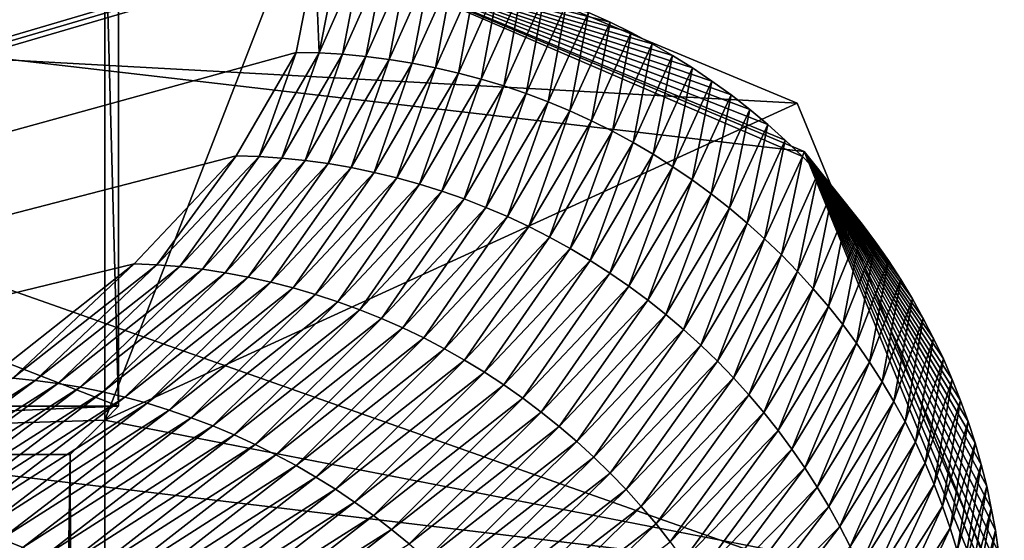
# Model space of a CAD drawing. Extents: x -250 to 250, y -430 to 356.
# Tile 555 of 656: x 240 to 241, y -360.676 to -360.147. Entities that reach past the tile are written whole.
import ezdxf

# ---------------------------------------------------------------- set-up
doc = ezdxf.new("R2010")
doc.units = 0
doc.header["$LTSCALE"] = 26.699852
for name, color, linetype in [('4449', 7, 'CONTINUOUS'), ('4507', 7, 'CONTINUOUS'), ('4514', 7, 'CONTINUOUS'), ('4540', 7, 'CONTINUOUS'), ('4723', 7, 'CONTINUOUS'), ('4767', 7, 'CONTINUOUS'), ('4871', 7, 'CONTINUOUS'), ('4886', 7, 'CONTINUOUS'), ('4910', 7, 'CONTINUOUS'), ('5054', 7, 'CONTINUOUS'), ('5060', 7, 'CONTINUOUS'), ('5080', 7, 'CONTINUOUS')]:
    doc.layers.add(name, color=color, linetype=linetype)

msp = doc.modelspace()

# ---------------------------------------------------------------- linework, layer by layer
at = {"layer": '4449', "color": 7, "linetype": 'CONTINUOUS'}
for points in [[(238.9, -360.5401, 0), (238.9489, -360.589, -1.4), (240.1002, -360.5401), (238.9, -360.5401, 0)], [(240.1002, -360.5401), (238.9489, -360.589, -1.4), (240.0863, -360.5541, -0.4), (240.1002, -360.5401)], [(240.0863, -360.5541, -0.4), (238.9489, -360.589, -1.4), (240.0514, -360.589, -1.4), (240.0863, -360.5541, -0.4)]]:
    msp.add_3dface(points, dxfattribs=at)
at = {"layer": '4507', "color": 7, "linetype": 'CONTINUOUS'}
for points in [[(240.0863, -360.5541, -0.4), (240.0514, -360.589, -1.4), (240.0863, -426.1502, -0.4), (240.0863, -360.5541, -0.4)], [(240.0863, -426.1502, -0.4), (240.0514, -360.589, -1.4), (240.0514, -426.3487, -1.4), (240.0863, -426.1502, -0.4)]]:
    msp.add_3dface(points, dxfattribs=at)
at = {"layer": '4514', "color": 7, "linetype": 'CONTINUOUS'}
for points in [[(240.995, -360.7313, -0.4), (233.5407, -359.8345, -13.5298), (240.7895, -360.2319, -0.4), (240.995, -360.7313, -0.4)], [(233.5407, -359.8345, -13.5298), (240.2924, -360.0243, -0.4), (240.7895, -360.2319, -0.4), (233.5407, -359.8345, -13.5298)]]:
    msp.add_3dface(points, dxfattribs=at)
at = {"layer": '4540', "color": 7, "linetype": 'CONTINUOUS'}
msp.add_3dface([(233.5407, -359.8345, -13.5298), (240.995, -360.7313, -0.4), (234.6445, -362.1, -12.7665), (233.5407, -359.8345, -13.5298)], dxfattribs=at)
at = {"layer": '4723', "color": 7, "linetype": 'CONTINUOUS'}
for points in [[(240.0514, -360.589, -1.4), (238.9489, -426.3487, -1.4), (240.0514, -426.3487, -1.4), (240.0514, -360.589, -1.4)], [(238.9489, -360.589, -1.4), (238.9489, -426.3487, -1.4), (240.0514, -360.589, -1.4), (238.9489, -360.589, -1.4)]]:
    msp.add_3dface(points, dxfattribs=at)
at = {"layer": '4767', "color": 7, "linetype": 'CONTINUOUS'}
for points in [[(240.0863, -360.0243, -0.4), (240.1002, -360.5401), (240.0863, -360.5541, -0.4), (240.0863, -360.0243, -0.4)], [(240.0863, -360.0243, -0.4), (240.1002, -360.0725), (240.1002, -360.5401), (240.0863, -360.0243, -0.4)]]:
    msp.add_3dface(points, dxfattribs=at)
at = {"layer": '4871', "color": 7, "linetype": 'CONTINUOUS'}
for points in [[(238.9, -360.0725), (238.9, -360.5401, 0), (240.1002, -360.5401), (238.9, -360.0725)], [(240.1002, -360.0725), (238.9, -360.0725), (240.1002, -360.5401), (240.1002, -360.0725)]]:
    msp.add_3dface(points, dxfattribs=at)
at = {"layer": '4886', "color": 7, "linetype": 'CONTINUOUS'}
for points in [[(240.2924, -360.0243, -0.4), (240.0863, -360.0243, -0.4), (240.0863, -360.5541, -0.4), (240.2924, -360.0243, -0.4)], [(240.7895, -360.2319, -0.4), (240.2924, -360.0243, -0.4), (240.0863, -360.5541, -0.4), (240.7895, -360.2319, -0.4)], [(240.995, -360.7313, -0.4), (240.7895, -360.2319, -0.4), (240.0863, -360.5541, -0.4), (240.995, -360.7313, -0.4)], [(240.995, -360.7313, -0.4), (240.0863, -360.5541, -0.4), (240.0863, -426.1502, -0.4), (240.995, -360.7313, -0.4)]]:
    msp.add_3dface(points, dxfattribs=at)
at = {"layer": '4910', "color": 7, "linetype": 'CONTINUOUS'}
for points in [[(239, -360.0725), (234.9296, -361.6576, 9.8693), (240.2998, -360.0725), (239, -360.0725)], [(240.2998, -360.0725), (234.9296, -361.6576, 9.8693), (240.2999, -360.0777, 0.0426), (240.2998, -360.0725)], [(240.2999, -360.0777, 0.0426), (234.9296, -361.6576, 9.8693), (240.3, -360.0829, 0.0852), (240.2999, -360.0777, 0.0426)], [(240.3, -360.0829, 0.0852), (234.9296, -361.6576, 9.8693), (240.2808, -360.1805, 0.8618), (240.3, -360.0829, 0.0852)], [(240.2808, -360.1805, 0.8618), (234.9296, -361.6576, 9.8693), (240.2197, -360.2855, 1.6583), (240.2808, -360.1805, 0.8618)], [(240.2197, -360.2855, 1.6583), (234.9296, -361.6576, 9.8693), (240.1163, -360.3954, 2.4547), (240.2197, -360.2855, 1.6583)], [(240.1163, -360.3954, 2.4547), (234.9296, -361.6576, 9.8693), (239.9702, -360.5104, 3.2527), (240.1163, -360.3954, 2.4547)]]:
    msp.add_3dface(points, dxfattribs=at)
at = {"layer": '5054', "color": 7, "linetype": 'CONTINUOUS'}
for points in [[(239, -360.0725), (241, -360.7777), (240.0002, -360.7777), (239, -360.0725)], [(241, -360.7777), (239, -360.0725), (240.7969, -360.2811), (241, -360.7777)], [(239, -360.0725), (240.2998, -360.0725), (240.7969, -360.2811), (239, -360.0725)], [(239.0001, -360.7777), (239, -360.0725), (240.0002, -360.7777), (239.0001, -360.7777)]]:
    msp.add_3dface(points, dxfattribs=at)
at = {"layer": '5060', "color": 7, "linetype": 'CONTINUOUS'}
for points in [[(240.3, -360.0829, 0.0852), (240.2808, -360.1805, 0.8618), (240.3043, -360.181, 0.8625), (240.3, -360.0829, 0.0852)], [(240.3234, -360.0833, 0.0852), (240.3, -360.0829, 0.0852), (240.3043, -360.181, 0.8625), (240.3234, -360.0833, 0.0852)], [(240.3468, -360.0845, 0.085), (240.3234, -360.0833, 0.0852), (240.3043, -360.181, 0.8625), (240.3468, -360.0845, 0.085)], [(240.3279, -360.1824, 0.8637), (240.3468, -360.0845, 0.085), (240.3043, -360.181, 0.8625), (240.3279, -360.1824, 0.8637)], [(240.3704, -360.0864, 0.0848), (240.3468, -360.0845, 0.085), (240.3279, -360.1824, 0.8637), (240.3704, -360.0864, 0.0848)], [(240.3515, -360.1846, 0.8649), (240.3704, -360.0864, 0.0848), (240.3279, -360.1824, 0.8637), (240.3515, -360.1846, 0.8649)], [(240.3939, -360.0892, 0.0845), (240.3704, -360.0864, 0.0848), (240.3515, -360.1846, 0.8649), (240.3939, -360.0892, 0.0845)], [(240.3751, -360.1877, 0.8658), (240.3939, -360.0892, 0.0845), (240.3515, -360.1846, 0.8649), (240.3751, -360.1877, 0.8658)], [(240.4174, -360.0927, 0.084), (240.3939, -360.0892, 0.0845), (240.3751, -360.1877, 0.8658), (240.4174, -360.0927, 0.084)], [(240.3987, -360.1915, 0.8667), (240.4174, -360.0927, 0.084), (240.3751, -360.1877, 0.8658), (240.3987, -360.1915, 0.8667)], [(240.4408, -360.0971, 0.0835), (240.4174, -360.0927, 0.084), (240.3987, -360.1915, 0.8667), (240.4408, -360.0971, 0.0835)], [(240.4222, -360.1961, 0.8674), (240.4408, -360.0971, 0.0835), (240.3987, -360.1915, 0.8667), (240.4222, -360.1961, 0.8674)], [(240.4641, -360.1023, 0.0829), (240.4408, -360.0971, 0.0835), (240.4222, -360.1961, 0.8674), (240.4641, -360.1023, 0.0829)], [(240.4455, -360.2015, 0.868), (240.4641, -360.1023, 0.0829), (240.4222, -360.1961, 0.8674), (240.4455, -360.2015, 0.868)], [(240.4873, -360.1082, 0.0821), (240.4641, -360.1023, 0.0829), (240.4455, -360.2015, 0.868), (240.4873, -360.1082, 0.0821)], [(240.4687, -360.2077, 0.8685), (240.4873, -360.1082, 0.0821), (240.4455, -360.2015, 0.868), (240.4687, -360.2077, 0.8685)], [(240.5103, -360.115, 0.0813), (240.4873, -360.1082, 0.0821), (240.4687, -360.2077, 0.8685), (240.5103, -360.115, 0.0813)], [(240.4916, -360.2146, 0.8689), (240.5103, -360.115, 0.0813), (240.4687, -360.2077, 0.8685), (240.4916, -360.2146, 0.8689)], [(240.533, -360.1225, 0.0804), (240.5103, -360.115, 0.0813), (240.4916, -360.2146, 0.8689), (240.533, -360.1225, 0.0804)], [(240.5144, -360.2223, 0.8691), (240.533, -360.1225, 0.0804), (240.4916, -360.2146, 0.8689), (240.5144, -360.2223, 0.8691)], [(240.5555, -360.1308, 0.0794), (240.533, -360.1225, 0.0804), (240.5144, -360.2223, 0.8691), (240.5555, -360.1308, 0.0794)], [(240.5368, -360.2308, 0.8693), (240.5555, -360.1308, 0.0794), (240.5144, -360.2223, 0.8691), (240.5368, -360.2308, 0.8693)], [(240.5777, -360.1399, 0.0782), (240.5555, -360.1308, 0.0794), (240.5368, -360.2308, 0.8693), (240.5777, -360.1399, 0.0782)], [(240.5589, -360.24, 0.8693), (240.5777, -360.1399, 0.0782), (240.5368, -360.2308, 0.8693), (240.5589, -360.24, 0.8693)], [(240.5996, -360.1497, 0.077), (240.5777, -360.1399, 0.0782), (240.5589, -360.24, 0.8693), (240.5996, -360.1497, 0.077)], [(240.5806, -360.2499, 0.8692), (240.5996, -360.1497, 0.077), (240.5589, -360.24, 0.8693), (240.5806, -360.2499, 0.8692)], [(240.6211, -360.1603, 0.0757), (240.5996, -360.1497, 0.077), (240.5806, -360.2499, 0.8692), (240.6211, -360.1603, 0.0757)], [(240.602, -360.2606, 0.869), (240.6211, -360.1603, 0.0757), (240.5806, -360.2499, 0.8692), (240.602, -360.2606, 0.869)], [(240.6422, -360.1716, 0.0744), (240.6211, -360.1603, 0.0757), (240.602, -360.2606, 0.869), (240.6422, -360.1716, 0.0744)], [(240.2808, -360.1805, 0.8618), (240.2197, -360.2855, 1.6583), (240.2431, -360.2862, 1.6607), (240.2808, -360.1805, 0.8618)], [(240.3043, -360.181, 0.8625), (240.2808, -360.1805, 0.8618), (240.2431, -360.2862, 1.6607), (240.3043, -360.181, 0.8625)], [(240.2664, -360.2878, 1.6634), (240.3043, -360.181, 0.8625), (240.2431, -360.2862, 1.6607), (240.2664, -360.2878, 1.6634)], [(240.3279, -360.1824, 0.8637), (240.3043, -360.181, 0.8625), (240.2664, -360.2878, 1.6634), (240.3279, -360.1824, 0.8637)], [(240.6229, -360.272, 0.8686), (240.6422, -360.1716, 0.0744), (240.602, -360.2606, 0.869), (240.6229, -360.272, 0.8686)], [(240.6629, -360.1836, 0.0729), (240.6422, -360.1716, 0.0744), (240.6229, -360.272, 0.8686), (240.6629, -360.1836, 0.0729)], [(240.2899, -360.2903, 1.666), (240.3279, -360.1824, 0.8637), (240.2664, -360.2878, 1.6634), (240.2899, -360.2903, 1.666)], [(240.3515, -360.1846, 0.8649), (240.3279, -360.1824, 0.8637), (240.2899, -360.2903, 1.666), (240.3515, -360.1846, 0.8649)], [(240.3133, -360.2935, 1.6685), (240.3515, -360.1846, 0.8649), (240.2899, -360.2903, 1.666), (240.3133, -360.2935, 1.6685)], [(240.3751, -360.1877, 0.8658), (240.3515, -360.1846, 0.8649), (240.3133, -360.2935, 1.6685), (240.3751, -360.1877, 0.8658)], [(240.3366, -360.2976, 1.6708), (240.3751, -360.1877, 0.8658), (240.3133, -360.2935, 1.6685), (240.3366, -360.2976, 1.6708)], [(240.3987, -360.1915, 0.8667), (240.3751, -360.1877, 0.8658), (240.3366, -360.2976, 1.6708), (240.3987, -360.1915, 0.8667)], [(240.6434, -360.284, 0.8682), (240.6629, -360.1836, 0.0729), (240.6229, -360.272, 0.8686), (240.6434, -360.284, 0.8682)], [(240.6833, -360.1963, 0.0713), (240.6629, -360.1836, 0.0729), (240.6434, -360.284, 0.8682), (240.6833, -360.1963, 0.0713)], [(240.3599, -360.3024, 1.673), (240.3987, -360.1915, 0.8667), (240.3366, -360.2976, 1.6708), (240.3599, -360.3024, 1.673)], [(240.4222, -360.1961, 0.8674), (240.3987, -360.1915, 0.8667), (240.3599, -360.3024, 1.673), (240.4222, -360.1961, 0.8674)], [(240.383, -360.308, 1.675), (240.4222, -360.1961, 0.8674), (240.3599, -360.3024, 1.673), (240.383, -360.308, 1.675)], [(240.4455, -360.2015, 0.868), (240.4222, -360.1961, 0.8674), (240.383, -360.308, 1.675), (240.4455, -360.2015, 0.868)], [(240.6635, -360.2967, 0.8676), (240.6833, -360.1963, 0.0713), (240.6434, -360.284, 0.8682), (240.6635, -360.2967, 0.8676)], [(240.7031, -360.2097, 0.0697), (240.6833, -360.1963, 0.0713), (240.6635, -360.2967, 0.8676), (240.7031, -360.2097, 0.0697)], [(240.406, -360.3144, 1.677), (240.4455, -360.2015, 0.868), (240.383, -360.308, 1.675), (240.406, -360.3144, 1.677)], [(240.4687, -360.2077, 0.8685), (240.4455, -360.2015, 0.868), (240.406, -360.3144, 1.677), (240.4687, -360.2077, 0.8685)], [(240.4287, -360.3215, 1.6788), (240.4687, -360.2077, 0.8685), (240.406, -360.3144, 1.677), (240.4287, -360.3215, 1.6788)], [(240.4916, -360.2146, 0.8689), (240.4687, -360.2077, 0.8685), (240.4287, -360.3215, 1.6788), (240.4916, -360.2146, 0.8689)], [(240.6831, -360.3101, 0.8669), (240.7031, -360.2097, 0.0697), (240.6635, -360.2967, 0.8676), (240.6831, -360.3101, 0.8669)], [(240.7225, -360.2237, 0.068), (240.7031, -360.2097, 0.0697), (240.6831, -360.3101, 0.8669), (240.7225, -360.2237, 0.068)], [(240.4513, -360.3294, 1.6805), (240.4916, -360.2146, 0.8689), (240.4287, -360.3215, 1.6788), (240.4513, -360.3294, 1.6805)], [(240.5144, -360.2223, 0.8691), (240.4916, -360.2146, 0.8689), (240.4513, -360.3294, 1.6805), (240.5144, -360.2223, 0.8691)], [(240.4735, -360.338, 1.6821), (240.5144, -360.2223, 0.8691), (240.4513, -360.3294, 1.6805), (240.4735, -360.338, 1.6821)], [(240.5368, -360.2308, 0.8693), (240.5144, -360.2223, 0.8691), (240.4735, -360.338, 1.6821), (240.5368, -360.2308, 0.8693)], [(240.4955, -360.3474, 1.6836), (240.5368, -360.2308, 0.8693), (240.4735, -360.338, 1.6821), (240.4955, -360.3474, 1.6836)], [(240.5589, -360.24, 0.8693), (240.5368, -360.2308, 0.8693), (240.4955, -360.3474, 1.6836), (240.5589, -360.24, 0.8693)], [(240.7023, -360.3242, 0.8661), (240.7225, -360.2237, 0.068), (240.6831, -360.3101, 0.8669), (240.7023, -360.3242, 0.8661)], [(240.7414, -360.2384, 0.0662), (240.7225, -360.2237, 0.068), (240.7023, -360.3242, 0.8661), (240.7414, -360.2384, 0.0662)], [(240.5171, -360.3575, 1.6849), (240.5589, -360.24, 0.8693), (240.4955, -360.3474, 1.6836), (240.5171, -360.3575, 1.6849)], [(240.5806, -360.2499, 0.8692), (240.5589, -360.24, 0.8693), (240.5171, -360.3575, 1.6849), (240.5806, -360.2499, 0.8692)], [(240.7209, -360.3388, 0.8651), (240.7414, -360.2384, 0.0662), (240.7023, -360.3242, 0.8661), (240.7209, -360.3388, 0.8651)], [(240.7598, -360.2538, 0.0643), (240.7414, -360.2384, 0.0662), (240.7209, -360.3388, 0.8651), (240.7598, -360.2538, 0.0643)], [(240.5382, -360.3683, 1.6861), (240.5806, -360.2499, 0.8692), (240.5171, -360.3575, 1.6849), (240.5382, -360.3683, 1.6861)], [(240.602, -360.2606, 0.869), (240.5806, -360.2499, 0.8692), (240.5382, -360.3683, 1.6861), (240.602, -360.2606, 0.869)], [(240.559, -360.3798, 1.6871), (240.602, -360.2606, 0.869), (240.5382, -360.3683, 1.6861), (240.559, -360.3798, 1.6871)], [(240.6229, -360.272, 0.8686), (240.602, -360.2606, 0.869), (240.559, -360.3798, 1.6871), (240.6229, -360.272, 0.8686)], [(240.739, -360.3541, 0.864), (240.7598, -360.2538, 0.0643), (240.7209, -360.3388, 0.8651), (240.739, -360.3541, 0.864)], [(240.7776, -360.2697, 0.0623), (240.7598, -360.2538, 0.0643), (240.739, -360.3541, 0.864), (240.7776, -360.2697, 0.0623)], [(240.7566, -360.3699, 0.8628), (240.7776, -360.2697, 0.0623), (240.739, -360.3541, 0.864), (240.7566, -360.3699, 0.8628)], [(240.7949, -360.2863, 0.0603), (240.7776, -360.2697, 0.0623), (240.7566, -360.3699, 0.8628), (240.7949, -360.2863, 0.0603)], [(240.5794, -360.3919, 1.688), (240.6229, -360.272, 0.8686), (240.559, -360.3798, 1.6871), (240.5794, -360.3919, 1.688)], [(240.6434, -360.284, 0.8682), (240.6229, -360.272, 0.8686), (240.5794, -360.3919, 1.688), (240.6434, -360.284, 0.8682)], [(240.2197, -360.2855, 1.6583), (240.1163, -360.3954, 2.4547), (240.1394, -360.3963, 2.4589), (240.2197, -360.2855, 1.6583)], [(240.2431, -360.2862, 1.6607), (240.2197, -360.2855, 1.6583), (240.1394, -360.3963, 2.4589), (240.2431, -360.2862, 1.6607)], [(240.1625, -360.3982, 2.4631), (240.2431, -360.2862, 1.6607), (240.1394, -360.3963, 2.4589), (240.1625, -360.3982, 2.4631)], [(240.2664, -360.2878, 1.6634), (240.2431, -360.2862, 1.6607), (240.1625, -360.3982, 2.4631), (240.2664, -360.2878, 1.6634)], [(240.1857, -360.4009, 2.4671), (240.2664, -360.2878, 1.6634), (240.1625, -360.3982, 2.4631), (240.1857, -360.4009, 2.4671)], [(240.2899, -360.2903, 1.666), (240.2664, -360.2878, 1.6634), (240.1857, -360.4009, 2.4671), (240.2899, -360.2903, 1.666)], [(240.2088, -360.4045, 2.4711), (240.2899, -360.2903, 1.666), (240.1857, -360.4009, 2.4671), (240.2088, -360.4045, 2.4711)], [(240.3133, -360.2935, 1.6685), (240.2899, -360.2903, 1.666), (240.2088, -360.4045, 2.4711), (240.3133, -360.2935, 1.6685)], [(240.5993, -360.4047, 1.6887), (240.6434, -360.284, 0.8682), (240.5794, -360.3919, 1.688), (240.5993, -360.4047, 1.6887)], [(240.6635, -360.2967, 0.8676), (240.6434, -360.284, 0.8682), (240.5993, -360.4047, 1.6887), (240.6635, -360.2967, 0.8676)], [(240.7737, -360.3863, 0.8615), (240.7949, -360.2863, 0.0603), (240.7566, -360.3699, 0.8628), (240.7737, -360.3863, 0.8615)], [(240.8109, -360.3027, 0.0583), (240.7949, -360.2863, 0.0603), (240.7737, -360.3863, 0.8615), (240.8109, -360.3027, 0.0583)], [(240.2319, -360.4088, 2.4749), (240.3133, -360.2935, 1.6685), (240.2088, -360.4045, 2.4711), (240.2319, -360.4088, 2.4749)], [(240.3366, -360.2976, 1.6708), (240.3133, -360.2935, 1.6685), (240.2319, -360.4088, 2.4749), (240.3366, -360.2976, 1.6708)], [(240.2549, -360.4139, 2.4787), (240.3366, -360.2976, 1.6708), (240.2319, -360.4088, 2.4749), (240.2549, -360.4139, 2.4787)], [(240.3599, -360.3024, 1.673), (240.3366, -360.2976, 1.6708), (240.2549, -360.4139, 2.4787), (240.3599, -360.3024, 1.673)], [(240.6188, -360.4182, 1.6892), (240.6635, -360.2967, 0.8676), (240.5993, -360.4047, 1.6887), (240.6188, -360.4182, 1.6892)], [(240.6831, -360.3101, 0.8669), (240.6635, -360.2967, 0.8676), (240.6188, -360.4182, 1.6892), (240.6831, -360.3101, 0.8669)], [(240.2778, -360.4198, 2.4823), (240.3599, -360.3024, 1.673), (240.2549, -360.4139, 2.4787), (240.2778, -360.4198, 2.4823)], [(240.383, -360.308, 1.675), (240.3599, -360.3024, 1.673), (240.2778, -360.4198, 2.4823), (240.383, -360.308, 1.675)], [(240.3005, -360.4265, 2.4858), (240.383, -360.308, 1.675), (240.2778, -360.4198, 2.4823), (240.3005, -360.4265, 2.4858)], [(240.406, -360.3144, 1.677), (240.383, -360.308, 1.675), (240.3005, -360.4265, 2.4858), (240.406, -360.3144, 1.677)], [(240.6378, -360.4323, 1.6896), (240.6831, -360.3101, 0.8669), (240.6188, -360.4182, 1.6892), (240.6378, -360.4323, 1.6896)], [(240.7023, -360.3242, 0.8661), (240.6831, -360.3101, 0.8669), (240.6378, -360.4323, 1.6896), (240.7023, -360.3242, 0.8661)], [(240.7901, -360.4032, 0.86), (240.8109, -360.3027, 0.0583), (240.7737, -360.3863, 0.8615), (240.7901, -360.4032, 0.86)], [(240.8263, -360.3196, 0.0562), (240.8109, -360.3027, 0.0583), (240.7901, -360.4032, 0.86), (240.8263, -360.3196, 0.0562)], [(240.323, -360.4338, 2.4893), (240.406, -360.3144, 1.677), (240.3005, -360.4265, 2.4858), (240.323, -360.4338, 2.4893)], [(240.4287, -360.3215, 1.6788), (240.406, -360.3144, 1.677), (240.323, -360.4338, 2.4893), (240.4287, -360.3215, 1.6788)], [(240.806, -360.4207, 0.8585), (240.8263, -360.3196, 0.0562), (240.7901, -360.4032, 0.86), (240.806, -360.4207, 0.8585)], [(240.8412, -360.3371, 0.0541), (240.8263, -360.3196, 0.0562), (240.806, -360.4207, 0.8585), (240.8412, -360.3371, 0.0541)], [(240.3453, -360.442, 2.4926), (240.4287, -360.3215, 1.6788), (240.323, -360.4338, 2.4893), (240.3453, -360.442, 2.4926)], [(240.4513, -360.3294, 1.6805), (240.4287, -360.3215, 1.6788), (240.3453, -360.442, 2.4926), (240.4513, -360.3294, 1.6805)], [(240.3673, -360.4508, 2.4958), (240.4513, -360.3294, 1.6805), (240.3453, -360.442, 2.4926), (240.3673, -360.4508, 2.4958)], [(240.4735, -360.338, 1.6821), (240.4513, -360.3294, 1.6805), (240.3673, -360.4508, 2.4958), (240.4735, -360.338, 1.6821)], [(240.6563, -360.447, 1.6898), (240.7023, -360.3242, 0.8661), (240.6378, -360.4323, 1.6896), (240.6563, -360.447, 1.6898)], [(240.7209, -360.3388, 0.8651), (240.7023, -360.3242, 0.8661), (240.6563, -360.447, 1.6898), (240.7209, -360.3388, 0.8651)], [(240.389, -360.4604, 2.4988), (240.4735, -360.338, 1.6821), (240.3673, -360.4508, 2.4958), (240.389, -360.4604, 2.4988)], [(240.4955, -360.3474, 1.6836), (240.4735, -360.338, 1.6821), (240.389, -360.4604, 2.4988), (240.4955, -360.3474, 1.6836)], [(240.6743, -360.4622, 1.6899), (240.7209, -360.3388, 0.8651), (240.6563, -360.447, 1.6898), (240.6743, -360.4622, 1.6899)], [(240.739, -360.3541, 0.864), (240.7209, -360.3388, 0.8651), (240.6743, -360.4622, 1.6899), (240.739, -360.3541, 0.864)], [(240.8213, -360.4387, 0.8568), (240.8412, -360.3371, 0.0541), (240.806, -360.4207, 0.8585), (240.8213, -360.4387, 0.8568)], [(240.8555, -360.355, 0.0519), (240.8412, -360.3371, 0.0541), (240.8213, -360.4387, 0.8568), (240.8555, -360.355, 0.0519)], [(240.4103, -360.4706, 2.5018), (240.4955, -360.3474, 1.6836), (240.389, -360.4604, 2.4988), (240.4103, -360.4706, 2.5018)], [(240.5171, -360.3575, 1.6849), (240.4955, -360.3474, 1.6836), (240.4103, -360.4706, 2.5018), (240.5171, -360.3575, 1.6849)], [(240.4313, -360.4816, 2.5045), (240.5171, -360.3575, 1.6849), (240.4103, -360.4706, 2.5018), (240.4313, -360.4816, 2.5045)], [(240.5382, -360.3683, 1.6861), (240.5171, -360.3575, 1.6849), (240.4313, -360.4816, 2.5045), (240.5382, -360.3683, 1.6861)], [(240.6918, -360.478, 1.6897), (240.739, -360.3541, 0.864), (240.6743, -360.4622, 1.6899), (240.6918, -360.478, 1.6897)], [(240.7566, -360.3699, 0.8628), (240.739, -360.3541, 0.864), (240.6918, -360.478, 1.6897), (240.7566, -360.3699, 0.8628)], [(240.8359, -360.4571, 0.855), (240.8555, -360.355, 0.0519), (240.8213, -360.4387, 0.8568), (240.8359, -360.4571, 0.855)], [(240.8692, -360.3733, 0.0496), (240.8555, -360.355, 0.0519), (240.8359, -360.4571, 0.855), (240.8692, -360.3733, 0.0496)], [(240.4518, -360.4932, 2.5071), (240.5382, -360.3683, 1.6861), (240.4313, -360.4816, 2.5045), (240.4518, -360.4932, 2.5071)], [(240.559, -360.3798, 1.6871), (240.5382, -360.3683, 1.6861), (240.4518, -360.4932, 2.5071), (240.559, -360.3798, 1.6871)], [(240.7087, -360.4944, 1.6894), (240.7566, -360.3699, 0.8628), (240.6918, -360.478, 1.6897), (240.7087, -360.4944, 1.6894)], [(240.7737, -360.3863, 0.8615), (240.7566, -360.3699, 0.8628), (240.7087, -360.4944, 1.6894), (240.7737, -360.3863, 0.8615)], [(240.472, -360.5054, 2.5095), (240.559, -360.3798, 1.6871), (240.4518, -360.4932, 2.5071), (240.472, -360.5054, 2.5095)], [(240.5794, -360.3919, 1.688), (240.559, -360.3798, 1.6871), (240.472, -360.5054, 2.5095), (240.5794, -360.3919, 1.688)], [(240.8499, -360.476, 0.853), (240.8692, -360.3733, 0.0496), (240.8359, -360.4571, 0.855), (240.8499, -360.476, 0.853)], [(240.8823, -360.3921, 0.0473), (240.8692, -360.3733, 0.0496), (240.8499, -360.476, 0.853), (240.8823, -360.3921, 0.0473)], [(240.725, -360.5113, 1.6889), (240.7737, -360.3863, 0.8615), (240.7087, -360.4944, 1.6894), (240.725, -360.5113, 1.6889)], [(240.7901, -360.4032, 0.86), (240.7737, -360.3863, 0.8615), (240.725, -360.5113, 1.6889), (240.7901, -360.4032, 0.86)], [(240.1163, -360.3954, 2.4547), (239.9702, -360.5104, 3.2527), (239.9929, -360.5117, 3.2583), (240.1163, -360.3954, 2.4547)], [(240.1394, -360.3963, 2.4589), (240.1163, -360.3954, 2.4547), (239.9929, -360.5117, 3.2583), (240.1394, -360.3963, 2.4589)], [(240.0158, -360.5139, 3.2639), (240.1394, -360.3963, 2.4589), (239.9929, -360.5117, 3.2583), (240.0158, -360.5139, 3.2639)], [(240.1625, -360.3982, 2.4631), (240.1394, -360.3963, 2.4589), (240.0158, -360.5139, 3.2639), (240.1625, -360.3982, 2.4631)], [(240.0387, -360.5169, 3.2694), (240.1625, -360.3982, 2.4631), (240.0158, -360.5139, 3.2639), (240.0387, -360.5169, 3.2694)], [(240.1857, -360.4009, 2.4671), (240.1625, -360.3982, 2.4631), (240.0387, -360.5169, 3.2694), (240.1857, -360.4009, 2.4671)], [(240.0615, -360.5208, 3.2749), (240.1857, -360.4009, 2.4671), (240.0387, -360.5169, 3.2694), (240.0615, -360.5208, 3.2749)], [(240.2088, -360.4045, 2.4711), (240.1857, -360.4009, 2.4671), (240.0615, -360.5208, 3.2749), (240.2088, -360.4045, 2.4711)], [(240.4917, -360.5183, 2.5118), (240.5794, -360.3919, 1.688), (240.472, -360.5054, 2.5095), (240.4917, -360.5183, 2.5118)], [(240.5993, -360.4047, 1.6887), (240.5794, -360.3919, 1.688), (240.4917, -360.5183, 2.5118), (240.5993, -360.4047, 1.6887)], [(240.8632, -360.4954, 0.851), (240.8823, -360.3921, 0.0473), (240.8499, -360.476, 0.853), (240.8632, -360.4954, 0.851)], [(240.8948, -360.4113, 0.0449), (240.8823, -360.3921, 0.0473), (240.8632, -360.4954, 0.851), (240.8948, -360.4113, 0.0449)], [(240.0843, -360.5254, 3.2803), (240.2088, -360.4045, 2.4711), (240.0615, -360.5208, 3.2749), (240.0843, -360.5254, 3.2803)], [(240.2319, -360.4088, 2.4749), (240.2088, -360.4045, 2.4711), (240.0843, -360.5254, 3.2803), (240.2319, -360.4088, 2.4749)], [(240.1069, -360.5309, 3.2856), (240.2319, -360.4088, 2.4749), (240.0843, -360.5254, 3.2803), (240.1069, -360.5309, 3.2856)], [(240.2549, -360.4139, 2.4787), (240.2319, -360.4088, 2.4749), (240.1069, -360.5309, 3.2856), (240.2549, -360.4139, 2.4787)], [(240.511, -360.5318, 2.5138), (240.5993, -360.4047, 1.6887), (240.4917, -360.5183, 2.5118), (240.511, -360.5318, 2.5138)], [(240.6188, -360.4182, 1.6892), (240.5993, -360.4047, 1.6887), (240.511, -360.5318, 2.5138), (240.6188, -360.4182, 1.6892)], [(240.7407, -360.5286, 1.6882), (240.7901, -360.4032, 0.86), (240.725, -360.5113, 1.6889), (240.7407, -360.5286, 1.6882)], [(240.806, -360.4207, 0.8585), (240.7901, -360.4032, 0.86), (240.7407, -360.5286, 1.6882), (240.806, -360.4207, 0.8585)], [(240.8759, -360.5152, 0.8488), (240.8948, -360.4113, 0.0449), (240.8632, -360.4954, 0.851), (240.8759, -360.5152, 0.8488)], [(240.9066, -360.4309, 0.0425), (240.8948, -360.4113, 0.0449), (240.8759, -360.5152, 0.8488), (240.9066, -360.4309, 0.0425)], [(240.1294, -360.5371, 3.2909), (240.2549, -360.4139, 2.4787), (240.1069, -360.5309, 3.2856), (240.1294, -360.5371, 3.2909)], [(240.2778, -360.4198, 2.4823), (240.2549, -360.4139, 2.4787), (240.1294, -360.5371, 3.2909), (240.2778, -360.4198, 2.4823)], [(240.1518, -360.544, 3.2961), (240.2778, -360.4198, 2.4823), (240.1294, -360.5371, 3.2909), (240.1518, -360.544, 3.2961)], [(240.3005, -360.4265, 2.4858), (240.2778, -360.4198, 2.4823), (240.1518, -360.544, 3.2961), (240.3005, -360.4265, 2.4858)], [(240.5297, -360.546, 2.5156), (240.6188, -360.4182, 1.6892), (240.511, -360.5318, 2.5138), (240.5297, -360.546, 2.5156)], [(240.6378, -360.4323, 1.6896), (240.6188, -360.4182, 1.6892), (240.5297, -360.546, 2.5156), (240.6378, -360.4323, 1.6896)], [(240.7558, -360.5465, 1.6873), (240.806, -360.4207, 0.8585), (240.7407, -360.5286, 1.6882), (240.7558, -360.5465, 1.6873)], [(240.8213, -360.4387, 0.8568), (240.806, -360.4207, 0.8585), (240.7558, -360.5465, 1.6873), (240.8213, -360.4387, 0.8568)], [(240.174, -360.5517, 3.3011), (240.3005, -360.4265, 2.4858), (240.1518, -360.544, 3.2961), (240.174, -360.5517, 3.3011)], [(240.323, -360.4338, 2.4893), (240.3005, -360.4265, 2.4858), (240.174, -360.5517, 3.3011), (240.323, -360.4338, 2.4893)], [(240.8879, -360.5353, 0.8465), (240.9066, -360.4309, 0.0425), (240.8759, -360.5152, 0.8488), (240.8879, -360.5353, 0.8465)], [(240.9177, -360.4509, 0.0401), (240.9066, -360.4309, 0.0425), (240.8879, -360.5353, 0.8465), (240.9177, -360.4509, 0.0401)], [(240.196, -360.5601, 3.3061), (240.323, -360.4338, 2.4893), (240.174, -360.5517, 3.3011), (240.196, -360.5601, 3.3061)], [(240.3453, -360.442, 2.4926), (240.323, -360.4338, 2.4893), (240.196, -360.5601, 3.3061), (240.3453, -360.442, 2.4926)], [(240.548, -360.5607, 2.5172), (240.6378, -360.4323, 1.6896), (240.5297, -360.546, 2.5156), (240.548, -360.5607, 2.5172)], [(240.6563, -360.447, 1.6898), (240.6378, -360.4323, 1.6896), (240.548, -360.5607, 2.5172), (240.6563, -360.447, 1.6898)], [(240.7703, -360.5648, 1.6862), (240.8213, -360.4387, 0.8568), (240.7558, -360.5465, 1.6873), (240.7703, -360.5648, 1.6862)], [(240.8359, -360.4571, 0.855), (240.8213, -360.4387, 0.8568), (240.7703, -360.5648, 1.6862), (240.8359, -360.4571, 0.855)], [(240.2177, -360.5691, 3.311), (240.3453, -360.442, 2.4926), (240.196, -360.5601, 3.3061), (240.2177, -360.5691, 3.311)], [(240.3673, -360.4508, 2.4958), (240.3453, -360.442, 2.4926), (240.2177, -360.5691, 3.311), (240.3673, -360.4508, 2.4958)], [(240.239, -360.5789, 3.3158), (240.3673, -360.4508, 2.4958), (240.2177, -360.5691, 3.311), (240.239, -360.5789, 3.3158)], [(240.389, -360.4604, 2.4988), (240.3673, -360.4508, 2.4958), (240.239, -360.5789, 3.3158), (240.389, -360.4604, 2.4988)], [(240.5658, -360.5759, 2.5185), (240.6563, -360.447, 1.6898), (240.548, -360.5607, 2.5172), (240.5658, -360.5759, 2.5185)], [(240.6743, -360.4622, 1.6899), (240.6563, -360.447, 1.6898), (240.5658, -360.5759, 2.5185), (240.6743, -360.4622, 1.6899)], [(240.8992, -360.5558, 0.8441), (240.9177, -360.4509, 0.0401), (240.8879, -360.5353, 0.8465), (240.8992, -360.5558, 0.8441)], [(240.9282, -360.4713, 0.0376), (240.9177, -360.4509, 0.0401), (240.8992, -360.5558, 0.8441), (240.9282, -360.4713, 0.0376)], [(240.2601, -360.5893, 3.3204), (240.389, -360.4604, 2.4988), (240.239, -360.5789, 3.3158), (240.2601, -360.5893, 3.3204)], [(240.4103, -360.4706, 2.5018), (240.389, -360.4604, 2.4988), (240.2601, -360.5893, 3.3204), (240.4103, -360.4706, 2.5018)], [(240.7842, -360.5836, 1.6849), (240.8359, -360.4571, 0.855), (240.7703, -360.5648, 1.6862), (240.7842, -360.5836, 1.6849)], [(240.8499, -360.476, 0.853), (240.8359, -360.4571, 0.855), (240.7842, -360.5836, 1.6849), (240.8499, -360.476, 0.853)], [(240.2807, -360.6004, 3.3248), (240.4103, -360.4706, 2.5018), (240.2601, -360.5893, 3.3204), (240.2807, -360.6004, 3.3248)], [(240.4313, -360.4816, 2.5045), (240.4103, -360.4706, 2.5018), (240.2807, -360.6004, 3.3248), (240.4313, -360.4816, 2.5045)], [(240.583, -360.5917, 2.5197), (240.6743, -360.4622, 1.6899), (240.5658, -360.5759, 2.5185), (240.583, -360.5917, 2.5197)], [(240.6918, -360.478, 1.6897), (240.6743, -360.4622, 1.6899), (240.583, -360.5917, 2.5197), (240.6918, -360.478, 1.6897)], [(240.9097, -360.5767, 0.8416), (240.9282, -360.4713, 0.0376), (240.8992, -360.5558, 0.8441), (240.9097, -360.5767, 0.8416)], [(240.9381, -360.4919, 0.0351), (240.9282, -360.4713, 0.0376), (240.9097, -360.5767, 0.8416), (240.9381, -360.4919, 0.0351)], [(240.5997, -360.608, 2.5205), (240.6918, -360.478, 1.6897), (240.583, -360.5917, 2.5197), (240.5997, -360.608, 2.5205)], [(240.7087, -360.4944, 1.6894), (240.6918, -360.478, 1.6897), (240.5997, -360.608, 2.5205), (240.7087, -360.4944, 1.6894)], [(240.7973, -360.6027, 1.6834), (240.8499, -360.476, 0.853), (240.7842, -360.5836, 1.6849), (240.7973, -360.6027, 1.6834)], [(240.8632, -360.4954, 0.851), (240.8499, -360.476, 0.853), (240.7973, -360.6027, 1.6834), (240.8632, -360.4954, 0.851)], [(240.3009, -360.6122, 3.329), (240.4313, -360.4816, 2.5045), (240.2807, -360.6004, 3.3248), (240.3009, -360.6122, 3.329)], [(240.4518, -360.4932, 2.5071), (240.4313, -360.4816, 2.5045), (240.3009, -360.6122, 3.329), (240.4518, -360.4932, 2.5071)], [(240.3208, -360.6245, 3.3331), (240.4518, -360.4932, 2.5071), (240.3009, -360.6122, 3.329), (240.3208, -360.6245, 3.3331)], [(240.472, -360.5054, 2.5095), (240.4518, -360.4932, 2.5071), (240.3208, -360.6245, 3.3331), (240.472, -360.5054, 2.5095)], [(240.6158, -360.6247, 2.5211), (240.7087, -360.4944, 1.6894), (240.5997, -360.608, 2.5205), (240.6158, -360.6247, 2.5211)], [(240.725, -360.5113, 1.6889), (240.7087, -360.4944, 1.6894), (240.6158, -360.6247, 2.5211), (240.725, -360.5113, 1.6889)], [(240.8099, -360.6223, 1.6817), (240.8632, -360.4954, 0.851), (240.7973, -360.6027, 1.6834), (240.8099, -360.6223, 1.6817)], [(240.8759, -360.5152, 0.8488), (240.8632, -360.4954, 0.851), (240.8099, -360.6223, 1.6817), (240.8759, -360.5152, 0.8488)], [(240.9196, -360.5979, 0.839), (240.9381, -360.4919, 0.0351), (240.9097, -360.5767, 0.8416), (240.9196, -360.5979, 0.839)], [(240.9472, -360.5129, 0.0325), (240.9381, -360.4919, 0.0351), (240.9196, -360.5979, 0.839), (240.9472, -360.5129, 0.0325)], [(240.3402, -360.6375, 3.3369), (240.472, -360.5054, 2.5095), (240.3208, -360.6245, 3.3331), (240.3402, -360.6375, 3.3369)], [(240.4917, -360.5183, 2.5118), (240.472, -360.5054, 2.5095), (240.3402, -360.6375, 3.3369), (240.4917, -360.5183, 2.5118)], [(240.6313, -360.642, 2.5215), (240.725, -360.5113, 1.6889), (240.6158, -360.6247, 2.5211), (240.6313, -360.642, 2.5215)], [(240.7407, -360.5286, 1.6882), (240.725, -360.5113, 1.6889), (240.6313, -360.642, 2.5215), (240.7407, -360.5286, 1.6882)], [(240.0158, -360.5139, 3.2639), (239.9929, -360.5117, 3.2583), (239.8261, -360.6347, 4.0653), (240.0158, -360.5139, 3.2639)], [(239.8486, -360.638, 4.0723), (240.0158, -360.5139, 3.2639), (239.8261, -360.6347, 4.0653), (239.8486, -360.638, 4.0723)], [(240.0387, -360.5169, 3.2694), (240.0158, -360.5139, 3.2639), (239.8486, -360.638, 4.0723), (240.0387, -360.5169, 3.2694)], [(239.8711, -360.6422, 4.0793), (240.0387, -360.5169, 3.2694), (239.8486, -360.638, 4.0723), (239.8711, -360.6422, 4.0793)], [(240.0615, -360.5208, 3.2749), (240.0387, -360.5169, 3.2694), (239.8711, -360.6422, 4.0793), (240.0615, -360.5208, 3.2749)], [(239.8935, -360.6472, 4.0862), (240.0615, -360.5208, 3.2749), (239.8711, -360.6422, 4.0793), (239.8935, -360.6472, 4.0862)], [(240.0843, -360.5254, 3.2803), (240.0615, -360.5208, 3.2749), (239.8935, -360.6472, 4.0862), (240.0843, -360.5254, 3.2803)], [(240.3592, -360.6511, 3.3405), (240.4917, -360.5183, 2.5118), (240.3402, -360.6375, 3.3369), (240.3592, -360.6511, 3.3405)], [(240.511, -360.5318, 2.5138), (240.4917, -360.5183, 2.5118), (240.3592, -360.6511, 3.3405), (240.511, -360.5318, 2.5138)], [(240.8217, -360.6421, 1.6798), (240.8759, -360.5152, 0.8488), (240.8099, -360.6223, 1.6817), (240.8217, -360.6421, 1.6798)], [(240.8879, -360.5353, 0.8465), (240.8759, -360.5152, 0.8488), (240.8217, -360.6421, 1.6798), (240.8879, -360.5353, 0.8465)], [(240.9288, -360.6195, 0.8364), (240.9472, -360.5129, 0.0325), (240.9196, -360.5979, 0.839), (240.9288, -360.6195, 0.8364)], [(240.9556, -360.5342, 0.0299), (240.9472, -360.5129, 0.0325), (240.9288, -360.6195, 0.8364), (240.9556, -360.5342, 0.0299)], [(239.9157, -360.653, 4.0931), (240.0843, -360.5254, 3.2803), (239.8935, -360.6472, 4.0862), (239.9157, -360.653, 4.0931)], [(240.1069, -360.5309, 3.2856), (240.0843, -360.5254, 3.2803), (239.9157, -360.653, 4.0931), (240.1069, -360.5309, 3.2856)], [(239.9379, -360.6596, 4.1), (240.1069, -360.5309, 3.2856), (239.9157, -360.653, 4.0931), (239.9379, -360.6596, 4.1)], [(240.1294, -360.5371, 3.2909), (240.1069, -360.5309, 3.2856), (239.9379, -360.6596, 4.1), (240.1294, -360.5371, 3.2909)], [(240.6463, -360.6597, 2.5215), (240.7407, -360.5286, 1.6882), (240.6313, -360.642, 2.5215), (240.6463, -360.6597, 2.5215)], [(240.7558, -360.5465, 1.6873), (240.7407, -360.5286, 1.6882), (240.6463, -360.6597, 2.5215), (240.7558, -360.5465, 1.6873)], [(239.9598, -360.6668, 4.1068), (240.1294, -360.5371, 3.2909), (239.9379, -360.6596, 4.1), (239.9598, -360.6668, 4.1068)], [(240.1518, -360.544, 3.2961), (240.1294, -360.5371, 3.2909), (239.9598, -360.6668, 4.1068), (240.1518, -360.544, 3.2961)], [(240.3777, -360.6652, 3.3438), (240.511, -360.5318, 2.5138), (240.3592, -360.6511, 3.3405), (240.3777, -360.6652, 3.3438)], [(240.5297, -360.546, 2.5156), (240.511, -360.5318, 2.5138), (240.3777, -360.6652, 3.3438), (240.5297, -360.546, 2.5156)], [(240.8329, -360.6622, 1.6776), (240.8879, -360.5353, 0.8465), (240.8217, -360.6421, 1.6798), (240.8329, -360.6622, 1.6776)], [(240.8992, -360.5558, 0.8441), (240.8879, -360.5353, 0.8465), (240.8329, -360.6622, 1.6776), (240.8992, -360.5558, 0.8441)], [(240.9372, -360.6415, 0.8338), (240.9556, -360.5342, 0.0299), (240.9288, -360.6195, 0.8364), (240.9372, -360.6415, 0.8338)], [(240.9633, -360.5557, 0.0272), (240.9556, -360.5342, 0.0299), (240.9372, -360.6415, 0.8338), (240.9633, -360.5557, 0.0272)], [(239.9816, -360.6748, 4.1136), (240.1518, -360.544, 3.2961), (239.9598, -360.6668, 4.1068), (239.9816, -360.6748, 4.1136)], [(240.174, -360.5517, 3.3011), (240.1518, -360.544, 3.2961), (239.9816, -360.6748, 4.1136), (240.174, -360.5517, 3.3011)], [(240.3957, -360.6799, 3.3469), (240.5297, -360.546, 2.5156), (240.3777, -360.6652, 3.3438), (240.3957, -360.6799, 3.3469)], [(240.548, -360.5607, 2.5172), (240.5297, -360.546, 2.5156), (240.3957, -360.6799, 3.3469), (240.548, -360.5607, 2.5172)], [(240.6606, -360.6779, 2.5213), (240.7558, -360.5465, 1.6873), (240.6463, -360.6597, 2.5215), (240.6606, -360.6779, 2.5213)], [(240.7703, -360.5648, 1.6862), (240.7558, -360.5465, 1.6873), (240.6606, -360.6779, 2.5213), (240.7703, -360.5648, 1.6862)], [(240.0032, -360.6835, 4.1203), (240.174, -360.5517, 3.3011), (239.9816, -360.6748, 4.1136), (240.0032, -360.6835, 4.1203)], [(240.196, -360.5601, 3.3061), (240.174, -360.5517, 3.3011), (240.0032, -360.6835, 4.1203), (240.196, -360.5601, 3.3061)], [(240.0245, -360.6928, 4.1268), (240.196, -360.5601, 3.3061), (240.0032, -360.6835, 4.1203), (240.0245, -360.6928, 4.1268)], [(240.2177, -360.5691, 3.311), (240.196, -360.5601, 3.3061), (240.0245, -360.6928, 4.1268), (240.2177, -360.5691, 3.311)], [(240.4131, -360.6951, 3.3497), (240.548, -360.5607, 2.5172), (240.3957, -360.6799, 3.3469), (240.4131, -360.6951, 3.3497)], [(240.5658, -360.5759, 2.5185), (240.548, -360.5607, 2.5172), (240.4131, -360.6951, 3.3497), (240.5658, -360.5759, 2.5185)], [(240.8434, -360.6827, 1.6751), (240.8992, -360.5558, 0.8441), (240.8329, -360.6622, 1.6776), (240.8434, -360.6827, 1.6751)], [(240.9097, -360.5767, 0.8416), (240.8992, -360.5558, 0.8441), (240.8434, -360.6827, 1.6751), (240.9097, -360.5767, 0.8416)], [(240.945, -360.6639, 0.8311), (240.9633, -360.5557, 0.0272), (240.9372, -360.6415, 0.8338), (240.945, -360.6639, 0.8311)], [(240.9703, -360.5774, 0.0246), (240.9633, -360.5557, 0.0272), (240.945, -360.6639, 0.8311), (240.9703, -360.5774, 0.0246)], [(240.0454, -360.7028, 4.1333), (240.2177, -360.5691, 3.311), (240.0245, -360.6928, 4.1268), (240.0454, -360.7028, 4.1333)], [(240.239, -360.5789, 3.3158), (240.2177, -360.5691, 3.311), (240.0454, -360.7028, 4.1333), (240.239, -360.5789, 3.3158)], [(240.6742, -360.6964, 2.5207), (240.7703, -360.5648, 1.6862), (240.6606, -360.6779, 2.5213), (240.6742, -360.6964, 2.5207)], [(240.7842, -360.5836, 1.6849), (240.7703, -360.5648, 1.6862), (240.6742, -360.6964, 2.5207), (240.7842, -360.5836, 1.6849)], [(240.0661, -360.7134, 4.1396), (240.239, -360.5789, 3.3158), (240.0454, -360.7028, 4.1333), (240.0661, -360.7134, 4.1396)], [(240.2601, -360.5893, 3.3204), (240.239, -360.5789, 3.3158), (240.0661, -360.7134, 4.1396), (240.2601, -360.5893, 3.3204)], [(240.4301, -360.7108, 3.3521), (240.5658, -360.5759, 2.5185), (240.4131, -360.6951, 3.3497), (240.4301, -360.7108, 3.3521)], [(240.583, -360.5917, 2.5197), (240.5658, -360.5759, 2.5185), (240.4301, -360.7108, 3.3521), (240.583, -360.5917, 2.5197)], [(240.8532, -360.7035, 1.6726), (240.9097, -360.5767, 0.8416), (240.8434, -360.6827, 1.6751), (240.8532, -360.7035, 1.6726)], [(240.9196, -360.5979, 0.839), (240.9097, -360.5767, 0.8416), (240.8532, -360.7035, 1.6726), (240.9196, -360.5979, 0.839)], [(240.952, -360.6867, 0.8283), (240.9703, -360.5774, 0.0246), (240.945, -360.6639, 0.8311), (240.952, -360.6867, 0.8283)], [(240.9765, -360.5993, 0.0219), (240.9703, -360.5774, 0.0246), (240.952, -360.6867, 0.8283), (240.9765, -360.5993, 0.0219)], [(240.0863, -360.7246, 4.1457), (240.2601, -360.5893, 3.3204), (240.0661, -360.7134, 4.1396), (240.0863, -360.7246, 4.1457)], [(240.2807, -360.6004, 3.3248), (240.2601, -360.5893, 3.3204), (240.0863, -360.7246, 4.1457), (240.2807, -360.6004, 3.3248)], [(240.6872, -360.7154, 2.5199), (240.7842, -360.5836, 1.6849), (240.6742, -360.6964, 2.5207), (240.6872, -360.7154, 2.5199)], [(240.7973, -360.6027, 1.6834), (240.7842, -360.5836, 1.6849), (240.6872, -360.7154, 2.5199), (240.7973, -360.6027, 1.6834)], [(240.1062, -360.7365, 4.1517), (240.2807, -360.6004, 3.3248), (240.0863, -360.7246, 4.1457), (240.1062, -360.7365, 4.1517)], [(240.3009, -360.6122, 3.329), (240.2807, -360.6004, 3.3248), (240.1062, -360.7365, 4.1517), (240.3009, -360.6122, 3.329)], [(240.4465, -360.727, 3.3542), (240.583, -360.5917, 2.5197), (240.4301, -360.7108, 3.3521), (240.4465, -360.727, 3.3542)], [(240.5997, -360.608, 2.5205), (240.583, -360.5917, 2.5197), (240.4465, -360.727, 3.3542), (240.5997, -360.608, 2.5205)], [(240.8624, -360.7245, 1.6702), (240.9196, -360.5979, 0.839), (240.8532, -360.7035, 1.6726), (240.8624, -360.7245, 1.6702)], [(240.9288, -360.6195, 0.8364), (240.9196, -360.5979, 0.839), (240.8624, -360.7245, 1.6702), (240.9288, -360.6195, 0.8364)], [(240.9582, -360.7099, 0.8255), (240.9765, -360.5993, 0.0219), (240.952, -360.6867, 0.8283), (240.9582, -360.7099, 0.8255)], [(240.9821, -360.6214, 0.0192), (240.9765, -360.5993, 0.0219), (240.9582, -360.7099, 0.8255), (240.9821, -360.6214, 0.0192)], [(240.4623, -360.7436, 3.356), (240.5997, -360.608, 2.5205), (240.4465, -360.727, 3.3542), (240.4623, -360.7436, 3.356)], [(240.6158, -360.6247, 2.5211), (240.5997, -360.608, 2.5205), (240.4623, -360.7436, 3.356), (240.6158, -360.6247, 2.5211)], [(240.6996, -360.7346, 2.5187), (240.7973, -360.6027, 1.6834), (240.6872, -360.7154, 2.5199), (240.6996, -360.7346, 2.5187)], [(240.8099, -360.6223, 1.6817), (240.7973, -360.6027, 1.6834), (240.6996, -360.7346, 2.5187), (240.8099, -360.6223, 1.6817)], [(240.1256, -360.7489, 4.1574), (240.3009, -360.6122, 3.329), (240.1062, -360.7365, 4.1517), (240.1256, -360.7489, 4.1574)], [(240.3208, -360.6245, 3.3331), (240.3009, -360.6122, 3.329), (240.1256, -360.7489, 4.1574), (240.3208, -360.6245, 3.3331)], [(240.871, -360.7461, 1.6679), (240.9288, -360.6195, 0.8364), (240.8624, -360.7245, 1.6702), (240.871, -360.7461, 1.6679)], [(240.9372, -360.6415, 0.8338), (240.9288, -360.6195, 0.8364), (240.871, -360.7461, 1.6679), (240.9372, -360.6415, 0.8338)], [(240.9636, -360.7332, 0.8227), (240.9821, -360.6214, 0.0192), (240.9582, -360.7099, 0.8255), (240.9636, -360.7332, 0.8227)], [(240.9868, -360.6437, 0.0164), (240.9821, -360.6214, 0.0192), (240.9636, -360.7332, 0.8227), (240.9868, -360.6437, 0.0164)], [(240.1447, -360.762, 4.1628), (240.3208, -360.6245, 3.3331), (240.1256, -360.7489, 4.1574), (240.1447, -360.762, 4.1628)], [(240.3402, -360.6375, 3.3369), (240.3208, -360.6245, 3.3331), (240.1447, -360.762, 4.1628), (240.3402, -360.6375, 3.3369)], [(240.4776, -360.7606, 3.3575), (240.6158, -360.6247, 2.5211), (240.4623, -360.7436, 3.356), (240.4776, -360.7606, 3.3575)], [(240.6313, -360.642, 2.5215), (240.6158, -360.6247, 2.5211), (240.4776, -360.7606, 3.3575), (240.6313, -360.642, 2.5215)], [(240.7113, -360.7541, 2.5173), (240.8099, -360.6223, 1.6817), (240.6996, -360.7346, 2.5187), (240.7113, -360.7541, 2.5173)], [(240.8217, -360.6421, 1.6798), (240.8099, -360.6223, 1.6817), (240.7113, -360.7541, 2.5173), (240.8217, -360.6421, 1.6798)], [(240.1633, -360.7755, 4.168), (240.3402, -360.6375, 3.3369), (240.1447, -360.762, 4.1628), (240.1633, -360.7755, 4.168)], [(240.3592, -360.6511, 3.3405), (240.3402, -360.6375, 3.3369), (240.1633, -360.7755, 4.168), (240.3592, -360.6511, 3.3405)], [(240.1814, -360.7897, 4.1729), (240.3592, -360.6511, 3.3405), (240.1633, -360.7755, 4.168), (240.1814, -360.7897, 4.1729)], [(240.3777, -360.6652, 3.3438), (240.3592, -360.6511, 3.3405), (240.1814, -360.7897, 4.1729), (240.3777, -360.6652, 3.3438)], [(240.4923, -360.7781, 3.3585), (240.6313, -360.642, 2.5215), (240.4776, -360.7606, 3.3575), (240.4923, -360.7781, 3.3585)], [(240.6463, -360.6597, 2.5215), (240.6313, -360.642, 2.5215), (240.4923, -360.7781, 3.3585), (240.6463, -360.6597, 2.5215)], [(240.7223, -360.7739, 2.5153), (240.8217, -360.6421, 1.6798), (240.7113, -360.7541, 2.5173), (240.7223, -360.7739, 2.5153)], [(240.8329, -360.6622, 1.6776), (240.8217, -360.6421, 1.6798), (240.7223, -360.7739, 2.5153), (240.8329, -360.6622, 1.6776)], [(240.8788, -360.7682, 1.6653), (240.9372, -360.6415, 0.8338), (240.871, -360.7461, 1.6679), (240.8788, -360.7682, 1.6653)], [(240.945, -360.6639, 0.8311), (240.9372, -360.6415, 0.8338), (240.8788, -360.7682, 1.6653), (240.945, -360.6639, 0.8311)], [(240.9683, -360.7567, 0.8196), (240.9868, -360.6437, 0.0164), (240.9636, -360.7332, 0.8227), (240.9683, -360.7567, 0.8196)], [(240.9909, -360.666, 0.0137), (240.9868, -360.6437, 0.0164), (240.9683, -360.7567, 0.8196), (240.9909, -360.666, 0.0137)], [(240.5063, -360.7961, 3.3592), (240.6463, -360.6597, 2.5215), (240.4923, -360.7781, 3.3585), (240.5063, -360.7961, 3.3592)], [(240.6606, -360.6779, 2.5213), (240.6463, -360.6597, 2.5215), (240.5063, -360.7961, 3.3592), (240.6606, -360.6779, 2.5213)], [(240.1991, -360.8043, 4.1774), (240.3777, -360.6652, 3.3438), (240.1814, -360.7897, 4.1729), (240.1991, -360.8043, 4.1774)], [(240.3957, -360.6799, 3.3469), (240.3777, -360.6652, 3.3438), (240.1991, -360.8043, 4.1774), (240.3957, -360.6799, 3.3469)], [(240.7327, -360.7939, 2.5128), (240.8329, -360.6622, 1.6776), (240.7223, -360.7739, 2.5153), (240.7327, -360.7939, 2.5128)], [(240.8434, -360.6827, 1.6751), (240.8329, -360.6622, 1.6776), (240.7327, -360.7939, 2.5128), (240.8434, -360.6827, 1.6751)], [(240.8859, -360.7909, 1.6626), (240.945, -360.6639, 0.8311), (240.8788, -360.7682, 1.6653), (240.8859, -360.7909, 1.6626)], [(240.952, -360.6867, 0.8283), (240.945, -360.6639, 0.8311), (240.8859, -360.7909, 1.6626), (240.952, -360.6867, 0.8283)], [(240.9722, -360.7803, 0.8164), (240.9909, -360.666, 0.0137), (240.9683, -360.7567, 0.8196), (240.9722, -360.7803, 0.8164)], [(240.9942, -360.6883, 0.011), (240.9909, -360.666, 0.0137), (240.9722, -360.7803, 0.8164), (240.9942, -360.6883, 0.011)], [(240.0032, -360.6835, 4.1203), (239.9816, -360.6748, 4.1136), (239.7671, -360.8116, 4.9315), (240.0032, -360.6835, 4.1203)]]:
    msp.add_3dface(points, dxfattribs=at)
at = {"layer": '5080', "color": 7, "linetype": 'CONTINUOUS'}
for points in [[(240.2998, -360.0725), (240.5777, -360.1399, 0.0782), (240.5996, -360.1497, 0.077), (240.2998, -360.0725)], [(240.2998, -360.0725), (240.5996, -360.1497, 0.077), (240.6211, -360.1603, 0.0757), (240.2998, -360.0725)], [(240.2998, -360.0725), (240.6211, -360.1603, 0.0757), (240.6422, -360.1716, 0.0744), (240.2998, -360.0725)], [(240.2998, -360.0725), (240.6422, -360.1716, 0.0744), (240.6629, -360.1836, 0.0729), (240.2998, -360.0725)], [(240.2998, -360.0725), (240.6629, -360.1836, 0.0729), (240.6833, -360.1963, 0.0713), (240.2998, -360.0725)], [(240.2998, -360.0725), (240.6833, -360.1963, 0.0713), (240.7031, -360.2097, 0.0697), (240.2998, -360.0725)], [(240.2998, -360.0725), (240.7031, -360.2097, 0.0697), (240.7225, -360.2237, 0.068), (240.2998, -360.0725)], [(240.2998, -360.0725), (240.7225, -360.2237, 0.068), (240.7414, -360.2384, 0.0662), (240.2998, -360.0725)], [(240.2998, -360.0725), (240.7414, -360.2384, 0.0662), (240.7598, -360.2538, 0.0643), (240.2998, -360.0725)], [(240.2998, -360.0725), (240.7598, -360.2538, 0.0643), (240.7776, -360.2697, 0.0623), (240.2998, -360.0725)], [(240.2998, -360.0725), (240.7776, -360.2697, 0.0623), (240.7949, -360.2863, 0.0603), (240.2998, -360.0725)], [(240.2998, -360.0725), (240.7949, -360.2863, 0.0603), (240.7969, -360.2811), (240.2998, -360.0725)], [(240.7949, -360.2863, 0.0603), (240.8109, -360.3027, 0.0583), (240.7969, -360.2811), (240.7949, -360.2863, 0.0603)], [(240.9996, -360.7554, 0.0027), (241, -360.7777), (240.7969, -360.2811), (240.9996, -360.7554, 0.0027)], [(240.9986, -360.7331, 0.0055), (240.9996, -360.7554, 0.0027), (240.7969, -360.2811), (240.9986, -360.7331, 0.0055)], [(240.9967, -360.7107, 0.0082), (240.9986, -360.7331, 0.0055), (240.7969, -360.2811), (240.9967, -360.7107, 0.0082)], [(240.9942, -360.6883, 0.011), (240.9967, -360.7107, 0.0082), (240.7969, -360.2811), (240.9942, -360.6883, 0.011)], [(240.9909, -360.666, 0.0137), (240.9942, -360.6883, 0.011), (240.7969, -360.2811), (240.9909, -360.666, 0.0137)], [(240.9868, -360.6437, 0.0164), (240.9909, -360.666, 0.0137), (240.7969, -360.2811), (240.9868, -360.6437, 0.0164)], [(240.9821, -360.6214, 0.0192), (240.9868, -360.6437, 0.0164), (240.7969, -360.2811), (240.9821, -360.6214, 0.0192)], [(240.9765, -360.5993, 0.0219), (240.9821, -360.6214, 0.0192), (240.7969, -360.2811), (240.9765, -360.5993, 0.0219)], [(240.9282, -360.4713, 0.0376), (240.9381, -360.4919, 0.0351), (240.7969, -360.2811), (240.9282, -360.4713, 0.0376)], [(240.9177, -360.4509, 0.0401), (240.9282, -360.4713, 0.0376), (240.7969, -360.2811), (240.9177, -360.4509, 0.0401)], [(240.9066, -360.4309, 0.0425), (240.9177, -360.4509, 0.0401), (240.7969, -360.2811), (240.9066, -360.4309, 0.0425)], [(240.8948, -360.4113, 0.0449), (240.9066, -360.4309, 0.0425), (240.7969, -360.2811), (240.8948, -360.4113, 0.0449)], [(240.8823, -360.3921, 0.0473), (240.8948, -360.4113, 0.0449), (240.7969, -360.2811), (240.8823, -360.3921, 0.0473)], [(240.8692, -360.3733, 0.0496), (240.8823, -360.3921, 0.0473), (240.7969, -360.2811), (240.8692, -360.3733, 0.0496)], [(240.8555, -360.355, 0.0519), (240.8692, -360.3733, 0.0496), (240.7969, -360.2811), (240.8555, -360.355, 0.0519)], [(240.8412, -360.3371, 0.0541), (240.8555, -360.355, 0.0519), (240.7969, -360.2811), (240.8412, -360.3371, 0.0541)], [(240.8263, -360.3196, 0.0562), (240.8412, -360.3371, 0.0541), (240.7969, -360.2811), (240.8263, -360.3196, 0.0562)], [(240.8109, -360.3027, 0.0583), (240.8263, -360.3196, 0.0562), (240.7969, -360.2811), (240.8109, -360.3027, 0.0583)], [(240.9381, -360.4919, 0.0351), (240.9472, -360.5129, 0.0325), (240.7969, -360.2811), (240.9381, -360.4919, 0.0351)], [(240.9703, -360.5774, 0.0246), (240.9765, -360.5993, 0.0219), (240.7969, -360.2811), (240.9703, -360.5774, 0.0246)], [(240.9633, -360.5557, 0.0272), (240.9703, -360.5774, 0.0246), (240.7969, -360.2811), (240.9633, -360.5557, 0.0272)], [(240.9556, -360.5342, 0.0299), (240.9633, -360.5557, 0.0272), (240.7969, -360.2811), (240.9556, -360.5342, 0.0299)], [(240.9472, -360.5129, 0.0325), (240.9556, -360.5342, 0.0299), (240.7969, -360.2811), (240.9472, -360.5129, 0.0325)]]:
    msp.add_3dface(points, dxfattribs=at)

doc.saveas('drawing.dxf')
